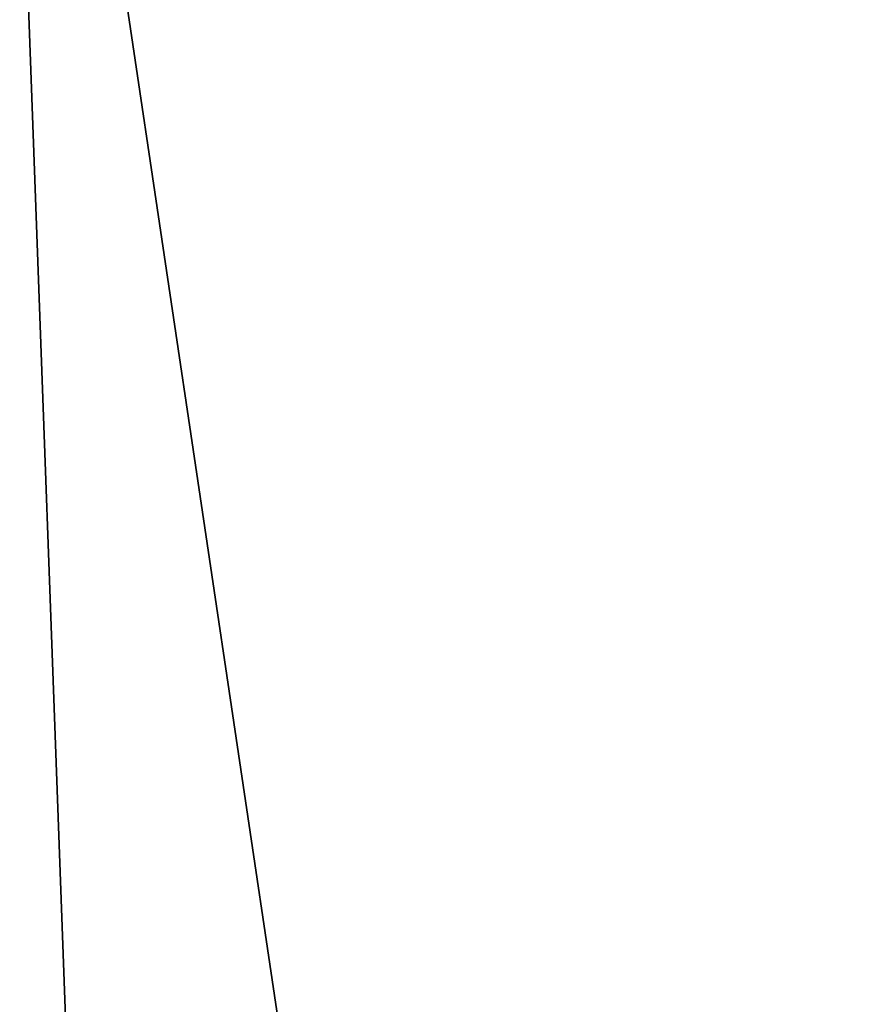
# Model space of a CAD drawing. Extents: x 7 to 15.9, y 0 to 36.5.
# Tile 629 of 656: x 11.9013132 to 11.9014, y 0.1998059 to 0.1999076. Entities that reach past the tile are written whole.
import ezdxf

# ---------------------------------------------------------------- set-up
doc = ezdxf.new("R2010")
doc.units = 0
doc.header["$LTSCALE"] = 2.54
doc.layers.get('0').update_dxf_attribs({"color": 13, "linetype": 'CONTINUOUS'})

# ---------------------------------------------------------------- blocks, each defined once
blk = doc.blocks.new('SZCZOTKA_WC_EQULA_STL')
at = {"color": 0}
for p, q in [((11.9079277, 0.02000001, 22.18991394), (11.90131073, 0.19999999, 22.19966431)), ((11.9079277, 0.02000001, 22.18991394), (11.90131073, 0.19999999, 22.19966431)), ((11.92810211, 0.02000001, 22.15668182), (11.90131073, 0.19999999, 22.19966431)), ((11.92810211, 0.02000001, 22.15668182), (11.90131073, 0.19999999, 22.19966431)), ((11.9079277, 0.02000001, 21.63814545), (11.90131073, 0.19999999, 21.62839661)), ((11.9079277, 0.02000001, 21.63814545), (11.90131073, 0.19999999, 21.62839661))]:
    blk.add_line(p, q, dxfattribs=at)
mesh = blk.add_polyface(dxfattribs=at)
corners = [(11.8707962, 0.19999999, 15.23914642), (11.89903412, 0.02000001, 15.20290833), (11.90173874, 0.19999999, 15.19904938)]
mesh.append_faces([[corners[k] for k in face] for face in [(0, 1, 2)]], dxfattribs={"color": 0})
mesh = blk.add_polyface(dxfattribs=at)
corners = [(11.90173874, 0.19999999, 15.19904938), (11.89903412, 0.02000001, 15.20290833), (11.90173874, 0.02000001, 15.19904938)]
mesh.append_faces([[corners[k] for k in face] for face in [(0, 1, 2)]], dxfattribs={"color": 0})
mesh = blk.add_polyface(dxfattribs=at)
corners = [(11.90088196, 0.19999999, 14.62778015), (11.91640854, 0.02000001, 14.65141449), (11.90088196, 0.02000001, 14.62778015)]
mesh.append_faces([[corners[k] for k in face] for face in [(0, 1, 2)]], dxfattribs={"color": 0})
mesh = blk.add_polyface(dxfattribs=at)
corners = [(11.92773819, 0.19999999, 14.67072296), (11.91640854, 0.02000001, 14.65141449), (11.90088196, 0.19999999, 14.62778015)]
mesh.append_faces([[corners[k] for k in face] for face in [(0, 1, 2)]], dxfattribs={"color": 0})
mesh = blk.add_polyface(dxfattribs=at)
corners = [(11.90131073, 0.19999999, 22.19966431), (11.90131073, 0.02000001, 22.19966431), (11.9079277, 0.02000001, 22.18991394)]
mesh.append_faces([[corners[k] for k in face] for face in [(0, 1, 2)]], dxfattribs={"color": 0})
mesh = blk.add_polyface(dxfattribs=at)
corners = [(11.90131073, 0.19999999, 22.19966431), (11.9079277, 0.02000001, 22.18991394), (11.92810211, 0.02000001, 22.15668182)]
mesh.append_faces([[corners[k] for k in face] for face in [(0, 1, 2)]], dxfattribs={"color": 0})
mesh = blk.add_polyface(dxfattribs=at)
corners = [(11.90131073, 0.19999999, 22.19966431), (11.92810211, 0.02000001, 22.15668182), (11.92810211, 0.19999999, 22.15668182)]
mesh.append_faces([[corners[k] for k in face] for face in [(0, 1, 2)]], dxfattribs={"color": 0})
mesh = blk.add_polyface(dxfattribs=at)
corners = [(11.92810211, 0.19999999, 21.67137909), (11.9079277, 0.02000001, 21.63814545), (11.90131073, 0.19999999, 21.62839661)]
mesh.append_faces([[corners[k] for k in face] for face in [(0, 1, 2)]], dxfattribs={"color": 0})
mesh = blk.add_polyface(dxfattribs=at)
corners = [(11.90131073, 0.19999999, 21.62839661), (11.9079277, 0.02000001, 21.63814545), (11.90131073, 0.02000001, 21.62839661)]
mesh.append_faces([[corners[k] for k in face] for face in [(0, 1, 2)]], dxfattribs={"color": 0})

msp = doc.modelspace()

# ---------------------------------------------------------------- block references
at = {"color": 0}
msp.add_blockref('SZCZOTKA_WC_EQULA_STL', (0, 0), dxfattribs=at)

doc.saveas('drawing.dxf')
